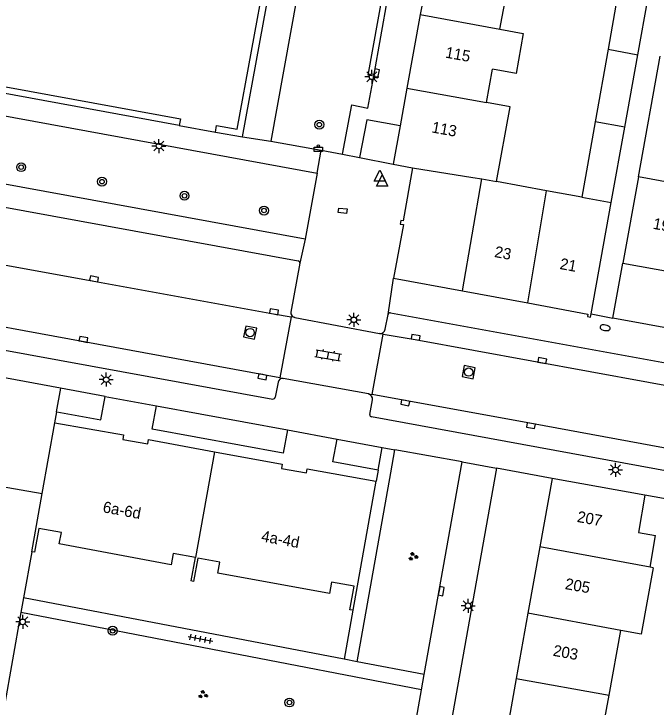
# Model space of a CAD drawing. Extents: x 132999 to 136000, y 398499 to 400501.
# Drawn here: x 133349.4 to 133406.8, y 399609.2 to 399671.2 of the extents above; entities that cross this region are included whole.
import ezdxf

# ---------------------------------------------------------------- set-up
doc = ezdxf.new("R2010")
doc.units = 0
for name, color, linetype in [('gg-afsc-erfafscheiding', 7, 'Continuous'), ('gg-afsc-muur', 7, 'Continuous'), ('gg-anno-huisnummerreeks BGT', 7, 'Continuous'), ('gg-bbg-bijgebouw', 7, 'Continuous'), ('gg-bbg-gedigitaliseerde bebouwing', 7, 'Continuous'), ('gg-bbg-gedigitaliseerde bijgebouw', 7, 'Continuous'), ('gg-bbg-hoofdgebouw', 7, 'Continuous'), ('gg-bbg-tussenscheiding', 7, 'Continuous'), ('gg-knt-verharding', 7, 'Continuous'), ('gg-knt-verharding nz', 7, 'Continuous'), ('gt-grn-groengrens', 7, 'Continuous'), ('gt-grn-weggrens', 7, 'Continuous'), ('gt-symb-afvalbak', 7, 'Continuous'), ('gt-symb-boom', 7, 'Continuous'), ('gt-symb-brandkraan', 7, 'Continuous'), ('gt-symb-groenvak', 7, 'Continuous'), ('gt-symb-klinker verharding', 7, 'Continuous'), ('gt-symb-kolk', 7, 'Continuous'), ('gt-symb-kolk center center', 7, 'Continuous'), ('gt-symb-lichtmast', 7, 'Continuous'), ('gt-symb-rioolschacht', 7, 'Continuous'), ('gt-symb-tegel verharding', 7, 'Continuous'), ('gt-symb-waterafsluiter', 7, 'Continuous')]:
    doc.layers.add(name, color=color, linetype=linetype)

# ---------------------------------------------------------------- blocks, each defined once
blk = doc.blocks.new('gt0-BR')
at = {"layer": 'gt-symb-brandkraan'}
for centre, radius, start, end in [((-0.244, 0), 0.206, 107.56694, 252.43307), ((0.599, -2.664), 3, 106.89205, 107.56694), ((0, -0.691), 0.938, 73.10799, 106.89205), ((-0.599, -2.664), 3, 72.43309, 73.10799), ((0.244, 0), 0.206, 287.56695, 72.43309), ((0.599, 2.664), 3, 252.43307, 253.10797), ((0, 0.691), 0.938, 253.10797, 286.89206), ((-0.599, 2.664), 3, 286.89206, 287.56695)]:
    blk.add_arc(centre, radius, start, end, dxfattribs=at)
blk = doc.blocks.new('gt0-WAFSL')
at = {"layer": 'gt-symb-waterafsluiter'}
for p, q in [((-0.5, -0.333), (0, 0.667)), ((0, 0.667), (0.5, -0.333)), ((0.5, -0.333), (-0.5, -0.333))]:
    blk.add_line(p, q, dxfattribs=at)
blk = doc.blocks.new('gt0-KOLK')
at = {"layer": 'gt-symb-kolk'}
blk.add_lwpolyline([(0, 0), (0.375, 0), (0.375, 0.4), (-0.375, 0.4), (-0.375, 0), (0, 0)], dxfattribs=at)
blk = doc.blocks.new('gt0-KOLKCC')
at = {"layer": 'gt-symb-kolk center center'}
blk.add_lwpolyline([(-0.375, 0.2), (0.375, 0.2), (0.375, -0.2), (-0.375, -0.2)], close=True, dxfattribs=at)
blk = doc.blocks.new('gt0-LMAST')
at = {"layer": 'gt-symb-lichtmast'}
for p, q in [((-0.005, 0.246), (-0.005, 0.621)), ((-0.182, 0.173), (-0.447, 0.438)), ((0.172, 0.173), (0.437, 0.438)), ((-0.255, -0.004), (-0.63, -0.004)), ((-0.182, -0.181), (-0.447, -0.446)), ((-0.005, -0.254), (-0.005, -0.629)), ((0.437, -0.446), (0.172, -0.181)), ((0.245, -0.004), (0.62, -0.004))]:
    blk.add_line(p, q, dxfattribs=at)
blk.add_circle((-0.005, -0.004), 0.25, dxfattribs=at)
blk = doc.blocks.new('gt0-ABAK')
at = {"layer": 'gt-symb-afvalbak'}
blk.add_lwpolyline([(0.375, -0.5), (-0.375, -0.5), (-0.375, -0.1), (0.375, -0.1)], close=True, dxfattribs=at)
blk.add_circle((0, 0), 0.1, dxfattribs=at)
blk = doc.blocks.new('gt0-BOOM')
at = {"layer": 'gt-symb-boom'}
for radius in [0.4, 0.2]:
    blk.add_circle((0, 0), radius, dxfattribs=at)
blk = doc.blocks.new('gt0-RS')
at = {"layer": 'gt-symb-rioolschacht'}
blk.add_lwpolyline([(-0.5, -0.5), (0.5, -0.5), (0.5, 0.5), (-0.5, 0.5)], close=True, dxfattribs=at)
blk.add_circle((0, 0), 0.375, dxfattribs=at)
blk = doc.blocks.new('gt0-KL1')
at = {"layer": 'gt-symb-klinker verharding'}
for p, q in [((-1.15, 0.3), (1.15, 0.3)), ((-1, -0.3), (-1, 0.3)), ((-0.5, 0.3), (-0.5, 0.45)), ((0, -0.3), (0, 0.3)), ((0.5, 0.3), (0.5, 0.45)), ((1, -0.3), (1, 0.3)), ((-1.15, -0.3), (1.15, -0.3)), ((-0.5, -0.45), (-0.5, -0.3)), ((0.5, -0.45), (0.5, -0.3))]:
    blk.add_line(p, q, dxfattribs=at)
blk = doc.blocks.new('gt0-GRVAK')
at = {"layer": 'gt-symb-groenvak'}
for p, q in [((-0.11, 0.189), (-0.228, 0.24)), ((-0.182, 0.153), (0.088, 0.153)), ((-0.091, 0.211), (-0.156, 0.322)), ((-0.047, 0.214), (-0.047, 0.393)), ((-0.004, 0.211), (0.061, 0.322)), ((0.015, 0.189), (0.133, 0.24)), ((0.262, -0.052), (0.197, 0.059)), ((0.305, -0.049), (0.305, 0.13)), ((0.349, -0.052), (0.414, 0.059)), ((-0.245, -0.228), (-0.363, -0.177)), ((-0.318, -0.264), (-0.047, -0.264)), ((-0.226, -0.206), (-0.291, -0.095)), ((-0.183, -0.203), (-0.183, -0.024)), ((-0.139, -0.206), (-0.074, -0.095)), ((-0.12, -0.228), (-0.002, -0.177)), ((0.243, -0.074), (0.125, -0.023)), ((0.17, -0.11), (0.441, -0.11)), ((0.368, -0.074), (0.486, -0.023))]:
    blk.add_line(p, q, dxfattribs=at)
blk = doc.blocks.new('gt0-TEG1')
at = {"layer": 'gt-symb-tegel verharding'}
for p, q in [((-1.125, 0), (1.125, 0)), ((-0.9, -0.25), (-0.9, 0.25)), ((-0.45, -0.25), (-0.45, 0.25)), ((0, -0.25), (0, 0.25)), ((0.45, -0.25), (0.45, 0.25)), ((0.9, -0.25), (0.9, 0.25))]:
    blk.add_line(p, q, dxfattribs=at)

msp = doc.modelspace()

# ---------------------------------------------------------------- linework, layer by layer
at = {"layer": 'gg-afsc-erfafscheiding'}
for p, q in [((133405.22, 399656.605), (133407.151, 399667.392)), ((133379.68, 399617.88), (133378.903, 399613.509))]:
    msp.add_line(p, q, dxfattribs=at)
at = {"layer": 'gg-afsc-muur'}
msp.add_line((133417.99, 399625.99), (133405.8, 399628.17), dxfattribs=at)
at = {"layer": 'gg-bbg-bijgebouw'}
for p, q in [((133405.153, 399667.512), (133406.342, 399674.098)), ((133403.985, 399661.04), (133405.153, 399667.512)), ((133402.771, 399654.318), (133403.985, 399661.04)), ((133383.33, 399647.54), (133389.488, 399646.409))]:
    msp.add_line(p, q, dxfattribs=at)
msp.add_lwpolyline([(133385.02, 399657.42), (133384.18, 399652.67), (133383.96, 399652.71), (133383.91, 399652.39), (133384.22, 399652.34), (133383.33, 399647.54)], dxfattribs=at)
at = {"layer": 'gg-bbg-gedigitaliseerde bebouwing'}
for p, q in [((133392.827, 399669.791), (133394.016, 399676.334)), ((133391.639, 399663.251), (133392.178, 399666.22)), ((133405.22, 399656.605), (133403.81, 399648.901)), ((133411.238, 399655.503), (133405.22, 399656.605)), ((133396.99, 399655.367), (133392.515, 399656.18)), ((133400.169, 399654.79), (133396.99, 399655.367)), ((133406.256, 399621.734), (133406.754, 399624.549)), ((133406.524, 399621.684), (133406.256, 399621.734)), ((133402.587, 399610.284), (133403.627, 399616.072)), ((133401.516, 399604.319), (133402.587, 399610.284))]:
    msp.add_line(p, q, dxfattribs=at)
for points in [[(133392.827, 399669.791), (133394.924, 399669.409), (133394.274, 399665.838), (133392.178, 399666.22)], [(133392.515, 399656.18), (133393.733, 399662.87), (133391.639, 399663.251)], [(133406.524, 399621.684), (133405.473, 399615.746), (133403.627, 399616.072)]]:
    msp.add_lwpolyline(points, dxfattribs=at)
at = {"layer": 'gg-bbg-gedigitaliseerde bijgebouw'}
for p, q in [((133403.669, 399674.583), (133402.505, 399668.002)), ((133402.505, 399668.002), (133401.357, 399661.51)), ((133401.357, 399661.51), (133400.169, 399654.79))]:
    msp.add_line(p, q, dxfattribs=at)
at = {"layer": 'gg-bbg-hoofdgebouw'}
for p, q in [((133386.89, 399677.627), (133385.707, 399671.108)), ((133385.707, 399671.108), (133384.513, 399664.527)), ((133384.513, 399664.527), (133383.903, 399661.162)), ((133383.903, 399661.162), (133383.28, 399657.73)), ((133383.28, 399657.73), (133385.02, 399657.42)), ((133400.975, 399644.37), (133402.771, 399654.318)), ((133403.81, 399648.901), (133409.836, 399647.798)), ((133389.488, 399646.409), (133395.319, 399645.338)), ((133351.914, 399628.31), (133353.05, 399634.64)), ((133381.73, 399629.41), (133379.68, 399617.88)), ((133397.49, 399629.65), (133396.395, 399623.556)), ((133405.8, 399628.17), (133397.49, 399629.65)), ((133350.98, 399623.11), (133351.914, 399628.31)), ((133396.395, 399623.556), (133395.328, 399617.621)), ((133395.328, 399617.621), (133394.278, 399611.773)), ((133394.278, 399611.773), (133393.206, 399605.808))]:
    msp.add_line(p, q, dxfattribs=at)
for points in [[(133395.319, 399645.338), (133400.7, 399644.35), (133400.66, 399644.12), (133400.92, 399644.07), (133400.975, 399644.37)], [(133353.05, 399634.64), (133359.18, 399633.54), (133359.11, 399633.15), (133361.35, 399632.74), (133361.42, 399633.13), (133367.309, 399632.05)], [(133367.309, 399632.05), (133373.36, 399630.94), (133373.29, 399630.561), (133375.53, 399630.151), (133375.6, 399630.53), (133381.73, 399629.41)], [(133405.8, 399628.17), (133405.208, 399624.822), (133406.754, 399624.549)], [(133365.6, 399622.6), (133363.61, 399622.95), (133363.43, 399621.94), (133353.44, 399623.8), (133353.63, 399624.82), (133351.62, 399625.19), (133351.23, 399623.08), (133350.98, 399623.11)], [(133379.68, 399617.88), (133379.41, 399617.931), (133379.8, 399620.03), (133377.78, 399620.39), (133377.6, 399619.37), (133367.61, 399621.18), (133367.78, 399622.19), (133365.81, 399622.54), (133365.44, 399620.46), (133365.23, 399620.5), (133365.6, 399622.6)]]:
    msp.add_lwpolyline(points, dxfattribs=at)
at = {"layer": 'gg-bbg-tussenscheiding'}
for p, q in [((133385.707, 399671.108), (133392.827, 399669.791)), ((133402.505, 399668.002), (133405.153, 399667.512)), ((133384.513, 399664.527), (133391.639, 399663.251)), ((133403.985, 399661.04), (133401.357, 399661.51)), ((133385.02, 399657.42), (133390.423, 399656.559)), ((133389.488, 399646.409), (133391.219, 399656.415)), ((133390.423, 399656.559), (133391.219, 399656.415)), ((133391.219, 399656.415), (133392.515, 399656.18)), ((133395.319, 399645.338), (133396.99, 399655.367)), ((133400.169, 399654.79), (133402.771, 399654.318)), ((133367.309, 399632.05), (133365.6, 399622.6)), ((133406.256, 399621.734), (133396.395, 399623.556)), ((133403.627, 399616.072), (133395.328, 399617.621)), ((133394.278, 399611.773), (133402.587, 399610.284))]:
    msp.add_line(p, q, dxfattribs=at)
at = {"layer": 'gg-knt-verharding'}
for p, q in [((133380.106, 399702.593), (133372.34, 399659.79)), ((133381.544, 399665.594), (133383.776, 399677.994)), ((133304.13, 399670.169), (133376.486, 399656.941)), ((133375.41, 399651.053), (133304.521, 399663.977)), ((133364.158, 399661.207), (133367.398, 399660.614)), ((133367.398, 399660.614), (133369.828, 399660.169)), ((133372.34, 399659.79), (133376.858, 399658.979)), ((133376.858, 399658.979), (133378.75, 399658.64)), ((133380.28, 399658.34), (133383.28, 399657.73)), ((133376.486, 399656.941), (133375.41, 399651.053)), ((133335.319, 399656.323), (133374.782, 399649.113)), ((133287.702, 399652.239), (133372.528, 399636.748)), ((133374.947, 399648.887), (133374.14, 399644.528)), ((133402.929, 399643.973), (133403.81, 399648.901)), ((133374.164, 399644.093), (133373.155, 399638.658)), ((133374.494, 399644.038), (133374.164, 399644.093)), ((133374.494, 399644.038), (133382.056, 399642.608)), ((133382.565, 399642.988), (133382.833, 399644.32)), ((133383.041, 399644.469), (133459.175, 399630.595)), ((133381.397, 399637.148), (133382.39, 399642.552)), ((133382.39, 399642.552), (133382.056, 399642.608)), ((133353.552, 399637.725), (133347.305, 399638.873)), ((133373.155, 399638.658), (133373.466, 399638.602)), ((133381.075, 399637.205), (133373.466, 399638.602)), ((133372.996, 399638.255), (133372.748, 399636.911)), ((133357.539, 399636.992), (133353.552, 399637.725)), ((133381.075, 399637.205), (133381.397, 399637.148)), ((133381.199, 399635.366), (133381.432, 399636.694)), ((133362.122, 399636.149), (133373.833, 399633.995)), ((133353.05, 399634.64), (133353.22, 399635.598)), ((133421.751, 399627.746), (133381.348, 399635.16)), ((133378.268, 399633.179), (133382.311, 399632.435)), ((133382.311, 399632.435), (133383.449, 399632.226)), ((133389.451, 399631.132), (133383.449, 399632.226)), ((133386.058, 399612.141), (133389.451, 399631.132)), ((133392.52, 399630.58), (133383.617, 399580.809)), ((133397.49, 399629.65), (133392.52, 399630.58)), ((133350.98, 399623.11), (133350.244, 399618.986)), ((133378.903, 399613.509), (133350.244, 399618.986)), ((133350.011, 399617.677), (133348.5, 399609.21)), ((133385.813, 399610.771), (133350.011, 399617.677)), ((133380.081, 399613.284), (133378.903, 399613.509)), ((133386.058, 399612.141), (133380.081, 399613.284)), ((133384.38, 399602.75), (133385.813, 399610.771))]:
    msp.add_line(p, q, dxfattribs=at)
for points in [[(133369.828, 399660.169), (133372.593, 399675.311), (133370.823, 399675.633)], [(133364.158, 399661.207), (133315.825, 399670.057), (133312.554, 399670.642)], [(133378.75, 399658.64), (133379.58, 399663.03), (133381.03, 399662.74), (133381.544, 399665.594)], [(133383.903, 399661.162), (133380.93, 399661.69), (133380.28, 399658.34)], [(133462.998, 399636.974), (133462.3, 399633.147), (133402.929, 399643.973)], [(133347.305, 399638.873), (133345.57, 399629.42), (133351.914, 399628.31)], [(133353.552, 399637.725), (133353.163, 399635.608), (133353.22, 399635.598)], [(133353.22, 399635.598), (133357.152, 399634.888), (133357.539, 399636.992)], [(133373.833, 399633.995), (133373.452, 399631.924), (133361.739, 399634.067), (133362.122, 399636.149)], [(133381.934, 399630.384), (133377.893, 399631.14), (133378.268, 399633.179)], [(133381.934, 399630.384), (133381.755, 399629.405), (133381.73, 399629.41)]]:
    msp.add_lwpolyline(points, dxfattribs=at)
for centre, radius, start, end in [((133374.75, 399648.916), 0.2, 351.62927, 80.63624), ((133374.57, 399644.466), 0.434, 171.74956, 259.94282), ((133383.019, 399644.279), 0.191, 83.51931, 167.71223), ((133382.103, 399643.076), 0.471, 264.30852, 349.17871), ((133373.409, 399638.188), 0.418, 82.10787, 170.76888), ((133380.986, 399636.763), 0.451, 351.24042, 78.6382), ((133372.538, 399636.965), 0.217, 267.4245, 345.64567), ((133381.384, 399635.343), 0.186, 172.79218, 258.96433)]:
    msp.add_arc(centre, radius, start, end, dxfattribs=at)
at = {"layer": 'gg-knt-verharding nz'}
for p, q in [((133357.539, 399636.992), (133362.122, 399636.149)), ((133373.833, 399633.995), (133378.268, 399633.179))]:
    msp.add_line(p, q, dxfattribs=at)
for points in [[(133373.155, 399638.658), (133324.82, 399647.51), (133310.064, 399650.178), (133287.842, 399654.222)], [(133333.785, 399651.462), (133340.28, 399650.246), (133356.514, 399647.298), (133372.595, 399644.357), (133374.164, 399644.093)], [(133382.39, 399642.552), (133385.258, 399642.067), (133437.4, 399632.533), (133459.448, 399628.54)], [(133422.663, 399629.59), (133395.64, 399634.567), (133381.397, 399637.148)]]:
    msp.add_lwpolyline(points, dxfattribs=at)
at = {"layer": 'gt-grn-groengrens'}
for p, q in [((133381.934, 399630.384), (133382.311, 399632.435)), ((133383.083, 399630.169), (133383.449, 399632.226)), ((133380.081, 399613.284), (133383.083, 399630.169))]:
    msp.add_line(p, q, dxfattribs=at)
for points in [[(133369.346, 399660.867), (133371.895, 399674.828), (133315.738, 399685.035), (133313.251, 399671.127)], [(133381.544, 399665.594), (133381.06, 399665.681), (133383.293, 399678.081), (133383.776, 399677.994)], [(133313.251, 399671.127), (133315.932, 399670.647), (133364.266, 399661.797), (133364.158, 399661.207)], [(133367.398, 399660.614), (133367.506, 399661.204), (133369.346, 399660.867)]]:
    msp.add_lwpolyline(points, dxfattribs=at)
at = {"layer": 'gt-grn-weggrens'}
for p, q in [((133369.828, 399660.169), (133372.34, 399659.79)), ((133376.486, 399656.941), (133376.858, 399658.979)), ((133378.75, 399658.64), (133380.28, 399658.34)), ((133375.41, 399651.053), (133374.947, 399648.887)), ((133382.833, 399644.32), (133383.33, 399647.54)), ((133400.975, 399644.37), (133402.929, 399643.973)), ((133389.451, 399631.132), (133392.52, 399630.58)), ((133350.244, 399618.986), (133350.011, 399617.677)), ((133385.813, 399610.771), (133386.058, 399612.141))]:
    msp.add_line(p, q, dxfattribs=at)

# ---------------------------------------------------------------- block references
at = {"layer": 'gt-symb-afvalbak'}
msp.add_blockref('gt0-ABAK', (133376.602, 399659.37), dxfattribs=at)
at = {"layer": 'gt-symb-boom'}
for p in [(133376.688, 399661.27), (133350.027, 399657.471), (133357.251, 399656.179), (133364.63, 399654.915), (133371.74, 399653.596), (133358.206, 399616.045), (133374.014, 399609.635)]:
    msp.add_blockref('gt0-BOOM', p, dxfattribs=at)
at = {"layer": 'gt-symb-brandkraan', "rotation": 169.07149563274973}
msp.add_blockref('gt0-BR', (133402.233, 399643.122), dxfattribs=at)
at = {"layer": 'gt-symb-groenvak'}
msp.add_blockref('gt0-GRVAK', (133385.064, 399622.674), dxfattribs=at)
at = {"layer": 'gt-symb-groenvak', "rotation": -10.894182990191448}
msp.add_blockref('gt0-GRVAK', (133366.263, 399610.345), dxfattribs=at)
at = {"layer": 'gt-symb-klinker verharding', "rotation": -9.961516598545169}
msp.add_blockref('gt0-KL1', (133377.472, 399640.661), dxfattribs=at)
at = {"layer": 'gt-symb-kolk'}
for p, rotation in [((133381.595, 399665.883), -100.07433272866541), ((133356.514, 399647.298), -10.295463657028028), ((133372.595, 399644.357), -10.361869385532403), ((133355.559, 399641.886), -10.41095097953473), ((133385.258, 399642.067), -9.583048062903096), ((133396.578, 399639.994), -10.37774549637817), ((133371.638, 399638.932), 169.76155744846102), ((133384.4, 399636.613), 169.90880809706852), ((133395.64, 399634.567), 169.67927392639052), ((133387.386, 399619.619), -99.79214624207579)]:
    msp.add_blockref('gt0-KOLK', p, dxfattribs=dict(at, rotation=rotation))
at = {"layer": 'gt-symb-kolk center center', "rotation": 174.29342164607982}
msp.add_blockref('gt0-KOLKCC', (133378.776, 399653.576), dxfattribs=at)
at = {"layer": 'gt-symb-lichtmast'}
for p in [(133381.393, 399665.554), (133362.35, 399659.366), (133379.776, 399643.834), (133357.638, 399638.489), (133403.175, 399630.423), (133389.989, 399618.284), (133350.173, 399616.844)]:
    msp.add_blockref('gt0-LMAST', p, dxfattribs=at)
at = {"layer": 'gt-symb-rioolschacht'}
for p, rotation in [((133370.495, 399642.69), -11.371651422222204), ((133390.036, 399639.162), -11.610620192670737)]:
    msp.add_blockref('gt0-RS', p, dxfattribs=dict(at, rotation=rotation))
at = {"layer": 'gt-symb-tegel verharding', "rotation": -10.894182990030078}
msp.add_blockref('gt0-TEG1', (133366.049, 399615.323), dxfattribs=at)
at = {"layer": 'gt-symb-waterafsluiter'}
for p in [(133382.09, 399656.544), (133382.307, 399656.098)]:
    msp.add_blockref('gt0-WAFSL', p, dxfattribs=at)

# ---------------------------------------------------------------- texts
at = {"layer": 'gg-anno-huisnummerreeks BGT'}
for s, rotation, p in [('115', 349.7, (133387.892, 399667.27)), ('113', 349.7, (133386.678, 399660.582)), ('19', 349.6, (133406.456, 399651.975)), ('23', 349.6, (133392.29, 399649.452)), ('21', 349.6, (133398.132, 399648.38)), ('6a-6d', 349.5, (133357.273, 399626.645)), ('207', 349.8, (133399.674, 399625.78)), ('4a-4d', 349.7, (133371.44, 399624.043)), ('205', 349.8, (133398.596, 399619.783)), ('203', 349.8, (133397.525, 399613.819))]:
    msp.add_text(s, height=1, rotation=rotation, dxfattribs=at).set_placement(p)

doc.saveas('drawing.dxf')
